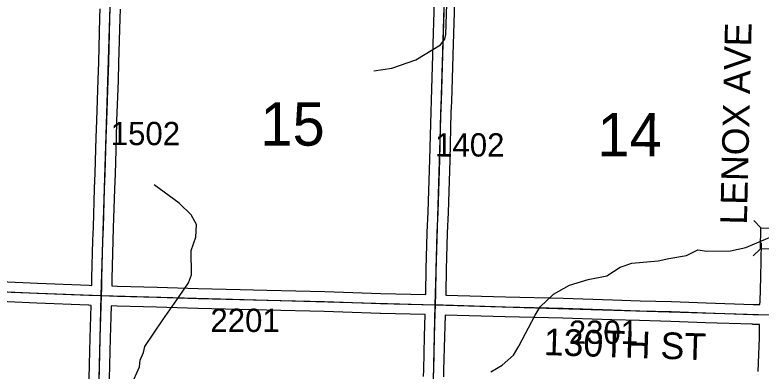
# Model space of a CAD drawing. Extents: x -157.2 to -99.3, y 12.2 to 46.2.
# Drawn here: x -123.678 to -121.437, y 37.284 to 38.353 of the extents above; entities that cross this region are included whole.
import ezdxf

# ---------------------------------------------------------------- set-up
doc = ezdxf.new("R2010")
doc.units = 0
for name, color, linetype in [('tdCoHydroRiver', 7, 'Continuous'), ('tdCoSecRdNmbr', 7, 'Continuous'), ('tdCoSecRdTxt', 7, 'Continuous'), ('tdCoSecRteBand', 7, 'Continuous'), ('tdCoSecRteCL', 7, 'Continuous'), ('tdCoSectLine', 7, 'Continuous'), ('tdCoSectNmbr', 7, 'Continuous'), ('tdCoStrucSec', 7, 'Continuous'), ('tdCoSurfAsphalt', 7, 'Continuous'), ('tdCoSurfEarth', 7, 'Continuous'), ('tdCoSurfGravel', 7, 'Continuous')]:
    doc.layers.add(name, color=color, linetype=linetype)

msp = doc.modelspace()

# ---------------------------------------------------------------- linework, layer by layer
at = {"layer": 'tdCoHydroRiver'}
for points in [[(-122.5995, 38.1853), (-122.5456, 38.1933), (-122.4738, 38.218), (-122.3999, 38.2633), (-122.3868, 38.2803), (-122.3832, 38.2944), (-122.3796, 38.419)], [(-123.6792, 36.9739), (-123.6307, 37.0136), (-123.5363, 37.0582), (-123.3927, 37.1678), (-123.3456, 37.2138), (-123.329, 37.2402), (-123.3037, 37.2963), (-123.3016, 37.3167), (-123.2914, 37.3401), (-123.2878, 37.3574), (-123.2334, 37.4379), (-123.184, 37.5075), (-123.156, 37.5493), (-123.1474, 37.5728), (-123.1485, 37.6454), (-123.1347, 37.6861), (-123.1321, 37.7239), (-123.1486, 37.7528), (-123.1839, 37.7885), (-123.2597, 37.8428)], [(-122.248, 37.2818), (-122.2143, 37.3013), (-122.1803, 37.3319), (-122.1638, 37.3583), (-122.1153, 37.4516), (-122.1004, 37.4764), (-122.0598, 37.5147), (-122.0117, 37.5418), (-121.9559, 37.5591), (-121.9004, 37.5701), (-121.8602, 37.5958), (-121.8251, 37.6074), (-121.746, 37.6146), (-121.7142, 37.6216), (-121.6603, 37.6311), (-121.6266, 37.6475), (-121.5999, 37.6436), (-121.5288, 37.6447), (-121.4828, 37.6545), (-121.4093, 37.6855), (-121.3222, 37.6941), (-121.2935, 37.7027)]]:
    msp.add_lwpolyline(points, dxfattribs=at)
at = {"layer": 'tdCoSecRteBand'}
for points in [[(-122.4435, 37.5135), (-122.4433, 37.5191), (-122.4421, 37.5898), (-122.4421, 37.5899), (-122.4421, 37.59), (-122.4394, 37.6993), (-122.4394, 37.6995), (-122.4394, 37.6998), (-122.4366, 37.7625), (-122.4317, 37.9193), (-122.428, 38.0623), (-122.428, 38.0625), (-122.428, 38.0626), (-122.4268, 38.0959), (-122.4221, 38.2339), (-122.4174, 38.3958)], [(-122.3574, 38.394), (-122.3621, 38.232), (-122.3621, 38.232), (-122.3621, 38.2319), (-122.3668, 38.0938), (-122.3668, 38.0937), (-122.3668, 38.0937), (-122.3681, 38.0606), (-122.3717, 37.9177), (-122.3717, 37.9176), (-122.3718, 37.9175), (-122.3767, 37.7605), (-122.3767, 37.7603), (-122.3767, 37.7601), (-122.3794, 37.6975), (-122.3821, 37.5886), (-122.3833, 37.5177), (-122.3833, 37.5174), (-122.3834, 37.517), (-122.3836, 37.512), (-122.2038, 37.5071), (-122.0306, 37.5024), (-122.0306, 37.5024), (-122.0306, 37.5024), (-121.8833, 37.4979), (-121.8833, 37.4979), (-121.8833, 37.4979), (-121.7997, 37.4952), (-121.7062, 37.4923), (-121.6017, 37.4891), (-121.6016, 37.4891), (-121.6016, 37.4891), (-121.4606, 37.4841), (-121.44, 37.4836)], [(-123.4469, 37.5411), (-123.4463, 37.5637), (-123.4463, 37.5637), (-123.4463, 37.5638), (-123.4434, 37.6762), (-123.4434, 37.6763), (-123.4434, 37.6764), (-123.4421, 37.7158), (-123.4421, 37.7158), (-123.4421, 37.7159), (-123.4382, 37.832), (-123.4367, 37.8781), (-123.4333, 37.9855), (-123.432, 38.0364), (-123.432, 38.0366), (-123.432, 38.0367), (-123.4278, 38.1588), (-123.4261, 38.211), (-123.4222, 38.3446), (-123.4214, 38.3719)], [(-123.3614, 38.3702), (-123.3622, 38.3429), (-123.3622, 38.3429), (-123.3622, 38.3428), (-123.3661, 38.2092), (-123.3661, 38.2091), (-123.3661, 38.2091), (-123.3679, 38.1568), (-123.3679, 38.1568), (-123.3679, 38.1567), (-123.3721, 38.0348), (-123.3733, 37.9839), (-123.3733, 37.9838), (-123.3733, 37.9837), (-123.3767, 37.8762), (-123.3782, 37.8301), (-123.3782, 37.83), (-123.3782, 37.83), (-123.3822, 37.7139), (-123.3834, 37.6746), (-123.3864, 37.5622), (-123.3869, 37.5396), (-123.3693, 37.5391), (-123.3692, 37.5391), (-123.3691, 37.5391), (-123.2505, 37.5354), (-123.1269, 37.532), (-123.0016, 37.529), (-123.0016, 37.529), (-123.0015, 37.529), (-122.9207, 37.5268), (-122.7468, 37.5224), (-122.7467, 37.5223), (-122.7466, 37.5223), (-122.5783, 37.5167), (-122.4435, 37.5135)], [(-121.44, 37.4836), (-121.4399, 37.493), (-121.4399, 37.4931), (-121.4399, 37.4933), (-121.4379, 37.5645), (-121.4379, 37.5645), (-121.4379, 37.5646), (-121.4349, 37.6686)], [(-123.7206, 37.5527), (-123.6094, 37.5477), (-123.4544, 37.5413), (-123.4469, 37.5411)], [(-123.4557, 37.2161), (-123.4532, 37.3038), (-123.4513, 37.3838), (-123.45, 37.4479), (-123.45, 37.4481), (-123.45, 37.4483), (-123.4489, 37.4812), (-123.4561, 37.4814), (-123.4564, 37.4814), (-123.4566, 37.4814), (-123.612, 37.4878), (-123.612, 37.4878), (-123.6121, 37.4878), (-123.7232, 37.4927)], [(-122.4505, 37.2677), (-122.45, 37.2877), (-122.4475, 37.388), (-122.4459, 37.4535), (-122.5799, 37.4567), (-122.58, 37.4567), (-122.5802, 37.4567), (-122.7485, 37.4624), (-122.9222, 37.4668), (-122.9223, 37.4668), (-122.9223, 37.4668), (-123.0031, 37.469), (-123.1283, 37.472), (-123.1284, 37.472), (-123.1285, 37.472), (-123.2523, 37.4754), (-123.2523, 37.4754), (-123.2524, 37.4754), (-123.3709, 37.4791), (-123.3887, 37.4796), (-123.3889, 37.4796), (-123.3889, 37.4794), (-123.3901, 37.4465), (-123.3913, 37.3826), (-123.3913, 37.3825), (-123.3913, 37.3824), (-123.3933, 37.3023), (-123.3933, 37.3022), (-123.3933, 37.3022), (-123.3957, 37.2144)], [(-121.445, 37.2826), (-121.4433, 37.3336), (-121.4418, 37.3841), (-121.4411, 37.4233), (-121.4411, 37.4236), (-121.4624, 37.4241), (-121.4625, 37.4242), (-121.4626, 37.4242), (-121.6036, 37.4291), (-121.7081, 37.4323), (-121.7081, 37.4323), (-121.7081, 37.4323), (-121.8016, 37.4352), (-121.8016, 37.4352), (-121.8016, 37.4352), (-121.8852, 37.438), (-122.0323, 37.4424), (-122.2054, 37.4471), (-122.2054, 37.4471), (-122.2054, 37.4471), (-122.3859, 37.4521), (-122.3875, 37.3866), (-122.39, 37.2862), (-122.39, 37.2862), (-122.3905, 37.2663)]]:
    msp.add_lwpolyline(points, dxfattribs=at)
at = {"layer": 'tdCoSecRteCL'}
for points in [[(-123.4179, 37.5104), (-123.4171, 37.5341), (-123.4163, 37.563), (-123.4134, 37.6754), (-123.4121, 37.7149), (-123.4082, 37.831), (-123.4067, 37.8771), (-123.4033, 37.9847), (-123.402, 38.0357), (-123.3978, 38.1578), (-123.3961, 38.2101), (-123.3922, 38.3437), (-123.3914, 38.3711), (-123.3882, 38.4668), (-123.3872, 38.5074)], [(-122.4148, 37.4828), (-122.4133, 37.5182), (-122.4121, 37.5893), (-122.4094, 37.6985), (-122.4067, 37.7614), (-122.4017, 37.9185), (-122.398, 38.0615), (-122.3968, 38.0948), (-122.3921, 38.2329), (-122.3874, 38.3949), (-122.3855, 38.4536), (-122.385, 38.4768)], [(-124.4145, 37.548), (-124.3693, 37.5466), (-124.2549, 37.5429), (-124.1089, 37.537), (-123.9757, 37.5328), (-123.8502, 37.5281), (-123.7219, 37.5227), (-123.6107, 37.5178), (-123.4554, 37.5113), (-123.4179, 37.5104)], [(-123.4409, 36.5108), (-123.4408, 36.5531), (-123.4373, 36.6823), (-123.4363, 36.7159), (-123.4331, 36.8902), (-123.4299, 37.0574), (-123.4257, 37.2152), (-123.4232, 37.303), (-123.4213, 37.3832), (-123.42, 37.4473), (-123.4179, 37.5104)], [(-123.4179, 37.5104), (-123.37, 37.5091), (-123.2514, 37.5054), (-123.1276, 37.502), (-123.0023, 37.499), (-122.9215, 37.4968), (-122.7476, 37.4924), (-122.5792, 37.4867), (-122.4148, 37.4828)], [(-122.4372, 36.4856), (-122.4363, 36.5474), (-122.4358, 36.6033), (-122.4328, 36.7207), (-122.4316, 36.7715), (-122.4284, 36.9076), (-122.4276, 36.9429), (-122.4244, 37.0605), (-122.4237, 37.1101), (-122.4205, 37.267), (-122.42, 37.2869), (-122.4175, 37.3873), (-122.4158, 37.4576), (-122.4148, 37.4828)], [(-122.4148, 37.4828), (-122.3913, 37.4823), (-122.2046, 37.4771), (-122.0315, 37.4724), (-121.8842, 37.4679), (-121.8006, 37.4652), (-121.7072, 37.4623), (-121.6026, 37.4591), (-121.4616, 37.4541), (-121.4106, 37.4528)]]:
    msp.add_lwpolyline(points, dxfattribs=at)
at = {"layer": 'tdCoSectLine'}
for points in [[(-123.4183, 37.5104), (-123.3876, 38.5074)], [(-122.4151, 37.4828), (-122.3854, 38.4768)], [(-124.4149, 37.548), (-123.4183, 37.5104)], [(-123.4413, 36.5108), (-123.4183, 37.5104)], [(-123.4183, 37.5104), (-122.4151, 37.4828)], [(-122.4375, 36.4856), (-122.4151, 37.4828)], [(-122.4151, 37.4828), (-121.411, 37.4528)]]:
    msp.add_lwpolyline(points, dxfattribs=at)
at = {"layer": 'tdCoStrucSec'}
for p, q in [((-121.437, 37.7138), (-121.4587, 37.7364)), ((-121.4383, 37.6512), (-121.4609, 37.6295))]:
    msp.add_line(p, q, dxfattribs=at)
msp.add_lwpolyline([(-121.4383, 37.6512), (-121.437, 37.7138), (-121.3744, 37.7125), (-121.3757, 37.6499)], close=True, dxfattribs=at)
at = {"layer": 'tdCoSurfAsphalt'}
msp.add_lwpolyline([(-123.4257, 37.2152), (-123.4232, 37.303), (-123.4213, 37.3832), (-123.42, 37.4473), (-123.4179, 37.5104), (-123.4171, 37.5341), (-123.4163, 37.563), (-123.4134, 37.6754), (-123.4121, 37.7149), (-123.4082, 37.831), (-123.4067, 37.8771), (-123.4033, 37.9847), (-123.402, 38.0357), (-123.3978, 38.1578), (-123.3961, 38.2101), (-123.3922, 38.3437), (-123.3914, 38.3711)], dxfattribs=at)
at = {"layer": 'tdCoSurfEarth'}
msp.add_lwpolyline([(-122.4148, 37.4828), (-122.3913, 37.4823), (-122.2046, 37.4771), (-122.0315, 37.4724), (-121.8842, 37.4679), (-121.8006, 37.4652), (-121.7072, 37.4623), (-121.6026, 37.4591), (-121.4616, 37.4541), (-121.4106, 37.4528)], dxfattribs=at)
at = {"layer": 'tdCoSurfGravel'}
for points in [[(-122.4148, 37.4828), (-122.4133, 37.5182), (-122.4121, 37.5893), (-122.4094, 37.6985), (-122.4067, 37.7614), (-122.4017, 37.9185), (-122.398, 38.0615), (-122.3968, 38.0948), (-122.3921, 38.2329), (-122.3874, 38.3949), (-122.3855, 38.4536), (-122.385, 38.4768)], [(-123.7219, 37.5227), (-123.6107, 37.5178), (-123.4554, 37.5113), (-123.4179, 37.5104), (-123.37, 37.5091), (-123.2514, 37.5054), (-123.1276, 37.502), (-123.0023, 37.499), (-122.9215, 37.4968), (-122.7476, 37.4924), (-122.5792, 37.4867), (-122.4148, 37.4828)], [(-122.4205, 37.267), (-122.42, 37.2869), (-122.4175, 37.3873), (-122.4158, 37.4576), (-122.4148, 37.4828)]]:
    msp.add_lwpolyline(points, dxfattribs=at)

# ---------------------------------------------------------------- texts
at = {"layer": 'tdCoSecRdNmbr'}
for s, rotation, p in [('1502', 359.9051, (-123.3899, 37.9623)), ('1402', 359.9059, (-122.4157, 37.9282)), ('2201', 359.9054, (-123.0906, 37.4014)), ('2301', 359.9062, (-122.0142, 37.3657))]:
    msp.add_text(s, height=0.07, rotation=rotation, dxfattribs=at).set_placement(p)
at = {"layer": 'tdCoSecRdTxt'}
for s, rotation, p in [('LENOX AVE', 88.6321, (-121.4794, 37.723)), ('130TH ST', 358.1783, (-122.0903, 37.332))]:
    msp.add_text(s, height=0.08, rotation=rotation, dxfattribs=at).set_placement(p)
at = {"layer": 'tdCoSectNmbr'}
for s, rotation, p in [('15', 359.9055, (-122.9406, 37.9609)), ('14', 359.9062, (-121.9284, 37.929))]:
    msp.add_text(s, height=0.13, rotation=rotation, dxfattribs=at).set_placement(p)

doc.saveas('drawing.dxf')
